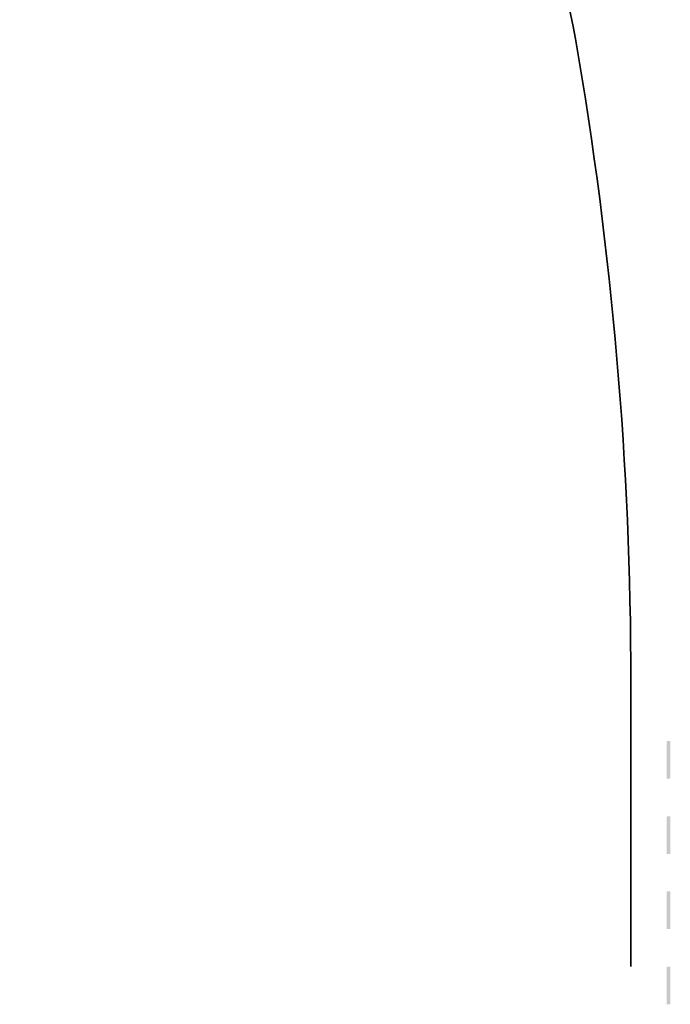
# Model space of a CAD drawing. Header units: metres. Extents: x -699 to 2316, y -1199 to 781.
# Tile 299 of 593: x 318 to 335, y 181 to 207. Entities that reach past the tile are written whole.
import ezdxf

# ---------------------------------------------------------------- set-up
doc = ezdxf.new("R2010")
doc.units = ezdxf.units.M
doc.layers.add('N-WE-VH-KANTVERHARDING-G', color=210, linetype='Continuous', lineweight=35)
doc.layers.add('N-WE-VW-MARKERING_LANGS_STREEP_DOORGETROKKEN_010-G', color=7, linetype='Continuous', lineweight=13)

msp = doc.modelspace()

# ---------------------------------------------------------------- linework, layer by layer
at = {"layer": 'N-WE-VH-KANTVERHARDING-G'}
msp.add_line((333.8107176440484, 182.3140971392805), (333.8107176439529, 189.8852966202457), dxfattribs=at)
for centre, radius, start, end in [((317.5607176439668, 204.4089841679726), 15, 9.838226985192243, 90), ((233.810717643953, 189.8852966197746), 100, 2.703217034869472e-10, 9.838226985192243)]:
    msp.add_arc(centre, radius, start, end, dxfattribs=at)
at = {"layer": 'N-WE-VW-MARKERING_LANGS_STREEP_DOORGETROKKEN_010-G', "linetype": 'Continuous'}
for points in [[(334.7607176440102, 188.3107189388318), (334.7607176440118, 187.3107189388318), (334.8607176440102, 188.310718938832), (334.8607176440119, 187.310718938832)], [(334.7607176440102, 186.3107189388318), (334.7607176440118, 185.3107189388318), (334.8607176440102, 186.310718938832), (334.8607176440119, 185.310718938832)], [(334.7607176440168, 184.3107189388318), (334.7607176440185, 183.3107189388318), (334.8607176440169, 184.310718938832), (334.8607176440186, 183.310718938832)], [(334.7607176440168, 182.3107189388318), (334.7607176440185, 181.3107189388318), (334.8607176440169, 182.310718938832), (334.8607176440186, 181.310718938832)]]:
    msp.add_solid(points, dxfattribs=at)

doc.saveas('drawing.dxf')
